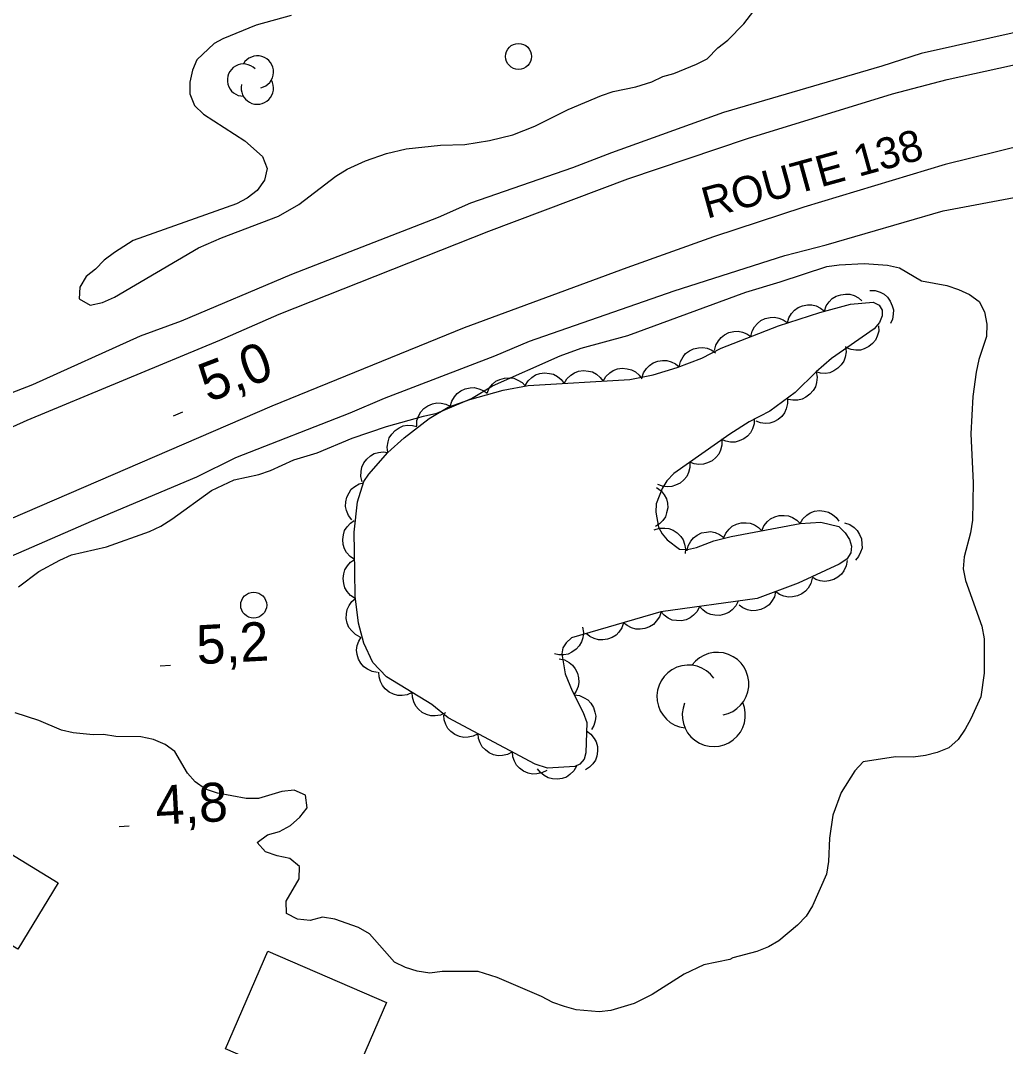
# Model space of a CAD drawing. Extents: x 336540 to 340074, y 5572036 to 5573747.
# Drawn here: x 338832.6 to 338908.5, y 5572781.5 to 5572860.5 of the extents above; entities that cross this region are included whole.
import ezdxf

# ---------------------------------------------------------------- set-up
doc = ezdxf.new("R2010")
doc.units = 0
for name, color, linetype in [('Niveau 1', 7, 'Continuous'), ('Niveau 15', 7, 'Continuous'), ('Niveau 2', 7, 'Continuous'), ('Niveau 21', 7, 'Continuous'), ('Niveau 3', 7, 'Continuous'), ('Niveau 31', 7, 'Continuous'), ('Niveau 36', 7, 'Continuous'), ('Niveau 44', 7, 'Continuous')]:
    doc.layers.add(name, color=color, linetype=linetype)

msp = doc.modelspace()

# ---------------------------------------------------------------- linework, layer by layer
at = {"layer": 'Niveau 1'}
for points in [[(338863.6, 5572830.03), (338864.62, 5572830.27), (338867.31, 5572831.39), (338868.92, 5572832.38), (338874.13, 5572834.69), (338875.76, 5572835.28), (338879.36, 5572836.25), (338888.45, 5572839.59), (338891.09, 5572840.37), (338894.68, 5572841.57), (338895.64, 5572841.7), (338897.56, 5572841.79), (338899.37, 5572841.66), (338900.28, 5572841.45), (338901.99, 5572840.46), (338903.92, 5572840.11), (338904.83, 5572839.78), (338905.68, 5572839.41), (338906.43, 5572838.86), (338906.84, 5572838.07), (338907.02, 5572837.12), (338906.99, 5572836.16), (338906.4, 5572834.39), (338906.19, 5572833.43), (338905.94, 5572831.56), (338905.77, 5572828.68), (338905.96, 5572824.9), (338905.9, 5572822.02), (338905.75, 5572821.06), (338905.27, 5572819.19), (338905.18, 5572818.28), (338905.36, 5572817.38), (338906.62, 5572813.85), (338906.8, 5572812.89), (338906.8, 5572810.24), (338906.55, 5572808.43), (338905.79, 5572806.72), (338905.35, 5572805.92), (338904.8, 5572805.12), (338904.08, 5572804.49), (338903.18, 5572804.13), (338902.28, 5572803.89), (338901.33, 5572803.76), (338899.97, 5572803.79), (338897.49, 5572803.41), (338896.83, 5572802.72), (338895.79, 5572801.06), (338895.14, 5572799.3), (338894.89, 5572797.54), (338894.81, 5572795.74), (338894.66, 5572794.77), (338893.58, 5572792.33), (338893.09, 5572791.53), (338892.42, 5572790.84), (338890.98, 5572789.63), (338890.2, 5572789.16), (338889.3, 5572788.8), (338887.44, 5572788.32), (338887.22, 5572788.2), (338885.2, 5572787.77), (338883.68, 5572787.06), (338881.23, 5572785.49), (338879.83, 5572784.79), (338878.03, 5572784.25), (338877.13, 5572784.17), (338875.38, 5572784.31), (338874.47, 5572784.57), (338873.56, 5572784.89), (338872.7, 5572785.33), (338869.29, 5572786.79), (338867.81, 5572787.27), (338865.04, 5572787.27), (338864.09, 5572787.14), (338863.12, 5572787.29), (338862.21, 5572787.56), (338861.36, 5572787.99), (338859.45, 5572790.16), (338858.6, 5572790.65), (338856.78, 5572791.29), (338855.81, 5572791.44), (338854.86, 5572791.2), (338853.9, 5572791.29), (338853.04, 5572791.73), (338853.02, 5572792.69), (338854.01, 5572794.4), (338854.04, 5572795.36), (338853.3, 5572795.96), (338852.33, 5572796.17), (338851.42, 5572796.49), (338850.79, 5572797.21), (338851.57, 5572797.79), (338852.52, 5572798.04), (338853.36, 5572798.5), (338854.08, 5572799.14), (338854.64, 5572799.88), (338854.5, 5572800.84), (338853.65, 5572801.22), (338852.69, 5572801.14), (338850.89, 5572800.6), (338849.93, 5572800.58), (338847.72, 5572800.99)], [(338832.39, 5572816.9), (338833.95, 5572818.06), (338835.57, 5572818.94), (338836.47, 5572819.35), (338839.17, 5572819.96), (338842.48, 5572821.16), (338843.37, 5572821.57), (338844.21, 5572822.09), (338847.27, 5572824.3), (338849.01, 5572825.12), (338850.92, 5572825.55), (338851.82, 5572825.85), (338853.61, 5572826.67), (338855.41, 5572827.22), (338858.1, 5572828.34), (338860.74, 5572829.24), (338863.6, 5572830.03)], [(338847.72, 5572800.99), (338846.81, 5572801.32), (338846.01, 5572801.86), (338845.43, 5572802.53), (338844.44, 5572804.2), (338843.7, 5572804.76), (338842.79, 5572805.13), (338841.82, 5572805.34), (338839.9, 5572805.36), (338838.94, 5572805.51), (338838.15, 5572805.5), (338836.62, 5572805.64), (338835.71, 5572805.85), (338833.95, 5572806.6), (338832.13, 5572807.19)]]:
    msp.add_lwpolyline(points, dxfattribs=at)
at = {"layer": 'Niveau 2'}
for points in [[(338851.55, 5572849.12), (338851.34, 5572848.22), (338850.79, 5572847.42), (338850.01, 5572846.83), (338849.2, 5572846.39), (338841.23, 5572843.57), (338839.78, 5572842.64), (338839, 5572842.06), (338838.33, 5572841.36), (338837.61, 5572840.78), (338837.11, 5572839.98), (338837.07, 5572839.08), (338837.92, 5572838.59), (338838.88, 5572838.78), (338839.78, 5572839.2), (338846.26, 5572843), (338848.05, 5572843.78), (338852.43, 5572845.45), (338853.99, 5572846.33), (338856.84, 5572848.53), (338857.73, 5572849.06), (338859.13, 5572849.71), (338860.76, 5572850.26), (338862.28, 5572850.63), (338864.92, 5572850.91), (338866.78, 5572850.95), (338868.7, 5572851.27), (338870.49, 5572851.71), (338872.18, 5572852.36), (338874.75, 5572853.66), (338877.33, 5572854.73), (338878.23, 5572855.03), (338879.97, 5572855.41), (338881.21, 5572855.78), (338882.05, 5572856.19), (338882.89, 5572856.43), (338884.63, 5572857.15), (338885.47, 5572857.56), (338886.28, 5572858.4), (338887.06, 5572858.98), (338888.28, 5572860.25), (338890.6, 5572863.29)], [(338853.41, 5572860.9), (338850.71, 5572860.16), (338848.13, 5572859.09), (338847.46, 5572858.74), (338846.13, 5572857.47), (338845.8, 5572856.67), (338845.59, 5572855.76), (338845.6, 5572854.86), (338845.95, 5572853.97), (338846.64, 5572853.3), (338849.83, 5572851.23), (338851.2, 5572850.02), (338851.55, 5572849.12)]]:
    msp.add_lwpolyline(points, dxfattribs=at)
at = {"layer": 'Niveau 21'}
for points in [[(338915.19, 5572860.91), (338901.94, 5572857.97), (338898.93, 5572856.99), (338886.73, 5572853.41), (338878.08, 5572850.32), (338875.08, 5572849.16), (338867.23, 5572846.45), (338864.73, 5572845.34), (338853.43, 5572840.95), (338844.94, 5572837.35), (338841.78, 5572836.2), (338833.48, 5572832.45), (338830.48, 5572831.29), (338823, 5572828.09), (338811.89, 5572823.03), (338809.07, 5572821.88), (338798.95, 5572817.04), (338796.3, 5572815.56), (338789.18, 5572812.04), (338778.11, 5572806.2)], [(338806.09, 5572817.52), (338833.07, 5572829.73), (338847.9, 5572835.88), (338852.49, 5572837.88), (338868.64, 5572844.27), (338879.35, 5572848.3), (338888.56, 5572851.41), (338899.75, 5572854.85), (338903.96, 5572855.95), (338912.97, 5572857.93), (338921.36, 5572859.5), (338932.19, 5572860.72)], [(338988.4, 5572854.47), (338963.83, 5572855.11), (338952.41, 5572855.23), (338946.6, 5572855.17), (338942.93, 5572855.04), (338938.3, 5572854.84), (338932.88, 5572854.45), (338924.54, 5572853.49), (338917.83, 5572852.51), (338912.03, 5572851.44), (338903.81, 5572849.42), (338892.9, 5572846.12), (338885.94, 5572843.84), (338879.26, 5572841.46), (338866.73, 5572836.84), (338851.91, 5572830.8), (338829.46, 5572821.13)], [(338816.41, 5572812.54), (338838.01, 5572821.95), (338846.14, 5572825.36), (338849.13, 5572826.86), (338857.94, 5572830.29), (338860.6, 5572831.41), (338869.11, 5572834.68), (338871.77, 5572835.8), (338882.93, 5572839.68), (338891.44, 5572842.42), (338894.63, 5572843.24), (338903.64, 5572845.84), (338909.53, 5572846.94)]]:
    msp.add_lwpolyline(points, dxfattribs=at)
at = {"layer": 'Niveau 3'}
for p, q in [((338844.33, 5572830.07), (338845.07, 5572830.36)), ((338843.3, 5572810.81), (338844.1, 5572810.86)), ((338840.14, 5572798.44), (338840.93, 5572798.49))]:
    msp.add_line(p, q, dxfattribs=at)
at = {"layer": 'Niveau 31'}
for points in [[(338835.45, 5572794.1), (338832.35, 5572788.98), (338827.41, 5572791.97), (338830.51, 5572797.09), (338835.45, 5572794.1)], [(338857.5, 5572777.35), (338848.35, 5572781.32), (338851.61, 5572788.84), (338860.76, 5572784.87), (338857.5, 5572777.35)]]:
    msp.add_lwpolyline(points, dxfattribs=at)
at = {"layer": 'Niveau 36'}
for centre in [(338870.929, 5572857.741), (338850.519, 5572815.481)]:
    msp.add_circle(centre, 1, dxfattribs=at)
at = {"layer": 'Niveau 44'}
for points in [[(338897.99, 5572839.72), (338898.41, 5572839.71), (338898.79, 5572839.58), (338899.09, 5572839.43), (338899.35, 5572839.19), (338899.57, 5572838.9), (338899.72, 5572838.54), (338899.81, 5572838.23), (338899.8, 5572837.88), (338899.74, 5572837.51), (338899.59, 5572837.18)], [(338894.5, 5572838.13), (338894.63, 5572838.52), (338894.87, 5572838.85), (338895.1, 5572839.09), (338895.4, 5572839.27), (338895.75, 5572839.39), (338896.13, 5572839.43), (338896.45, 5572839.43), (338896.79, 5572839.32), (338897.12, 5572839.15), (338897.39, 5572838.91)], [(338873.17, 5572802.92), (338872.22, 5572803.22), (338865.51, 5572806.81), (338864.24, 5572807.82), (338860.74, 5572809.97), (338859.7, 5572811.06), (338859.01, 5572812.56), (338858.6, 5572814.08), (338858.34, 5572816.17), (338858.3, 5572818.06), (338858.27, 5572821.1), (338858.52, 5572823.44), (338859.01, 5572824.99), (338859.4, 5572825.56), (338860.85, 5572827.23), (338862.12, 5572828.36), (338864.05, 5572829.86), (338865.5, 5572830.72), (338867.17, 5572831.32), (338869.73, 5572832.04), (338871.66, 5572832.4), (338879.49, 5572832.86), (338881.29, 5572833.22), (338883.16, 5572833.79), (338885.05, 5572834.51), (338886.55, 5572835.28), (338890.97, 5572836.99), (338894.14, 5572838.03), (338896.5, 5572838.67), (338898.25, 5572838.81), (338898.71, 5572838.58), (338898.95, 5572838.2), (338898.94, 5572837.75), (338898.73, 5572837.25), (338898.32, 5572836.76), (338895.04, 5572834.47), (338893.86, 5572833.44), (338892.25, 5572831.86), (338890.28, 5572830.41), (338888.7, 5572829.61), (338887.22, 5572828.66), (338882.89, 5572825.63), (338882.35, 5572825.05), (338882, 5572824.46), (338881.53, 5572823.28), (338881.51, 5572822.64), (338881.71, 5572821.49), (338881.99, 5572820.98), (338882.39, 5572820.51), (338883.33, 5572819.78), (338883.95, 5572819.76), (338884.64, 5572819.93), (338885.97, 5572820.44), (338887.31, 5572820.76), (338892.63, 5572821.78), (338894.21, 5572821.87), (338895.62, 5572821.54), (338896.1, 5572821.06), (338896.43, 5572820.53), (338896.58, 5572820.02), (338896.52, 5572819.5), (338896.22, 5572819.01), (338895.64, 5572818.63), (338892.47, 5572817.16), (338889.32, 5572816), (338881.88, 5572814.96), (338875, 5572812.97), (338874.6, 5572812.59), (338874.33, 5572812.18), (338874.27, 5572811.74), (338874.52, 5572810.2), (338875.06, 5572808.87), (338875.9, 5572807.2), (338876.18, 5572806.44), (338876.12, 5572804.1), (338875.99, 5572803.61), (338875.66, 5572803.23), (338875.26, 5572803.06), (338873.17, 5572802.92)], [(338891.64, 5572837.21), (338891.75, 5572837.61), (338891.97, 5572837.95), (338892.19, 5572838.2), (338892.48, 5572838.4), (338892.82, 5572838.54), (338893.2, 5572838.6), (338893.53, 5572838.61), (338893.87, 5572838.52), (338894.2, 5572838.36), (338894.49, 5572838.14)], [(338888.83, 5572836.16), (338888.92, 5572836.57), (338889.12, 5572836.92), (338889.33, 5572837.18), (338889.61, 5572837.39), (338889.94, 5572837.55), (338890.32, 5572837.63), (338890.64, 5572837.66), (338890.99, 5572837.59), (338891.33, 5572837.45), (338891.63, 5572837.24)], [(338886.03, 5572835.08), (338886.12, 5572835.49), (338886.33, 5572835.84), (338886.53, 5572836.1), (338886.81, 5572836.31), (338887.14, 5572836.47), (338887.52, 5572836.55), (338887.84, 5572836.58), (338888.19, 5572836.5), (338888.53, 5572836.37), (338888.83, 5572836.16)], [(338898.67, 5572837), (338898.68, 5572836.59), (338898.56, 5572836.2), (338898.43, 5572835.89), (338898.2, 5572835.63), (338897.92, 5572835.39), (338897.57, 5572835.22), (338897.27, 5572835.12), (338896.91, 5572835.11), (338896.55, 5572835.16), (338896.21, 5572835.29)], [(338883.3, 5572833.84), (338883.4, 5572834.25), (338883.6, 5572834.6), (338883.8, 5572834.86), (338884.09, 5572835.07), (338884.42, 5572835.23), (338884.8, 5572835.3), (338885.12, 5572835.33), (338885.47, 5572835.26), (338885.81, 5572835.12), (338886.11, 5572834.91)], [(338896.12, 5572835.41), (338896.17, 5572834.99), (338896.1, 5572834.59), (338896, 5572834.28), (338895.8, 5572833.99), (338895.54, 5572833.72), (338895.22, 5572833.52), (338894.92, 5572833.38), (338894.57, 5572833.33), (338894.2, 5572833.34), (338893.86, 5572833.44)], [(338880.44, 5572832.96), (338880.56, 5572833.36), (338880.79, 5572833.7), (338881.01, 5572833.94), (338881.31, 5572834.13), (338881.65, 5572834.27), (338882.03, 5572834.31), (338882.35, 5572834.32), (338882.69, 5572834.22), (338883.03, 5572834.06), (338883.31, 5572833.83)], [(338874.44, 5572832.56), (338874.65, 5572832.92), (338874.96, 5572833.2), (338875.23, 5572833.38), (338875.56, 5572833.49), (338875.93, 5572833.55), (338876.31, 5572833.51), (338876.63, 5572833.44), (338876.93, 5572833.26), (338877.22, 5572833.02), (338877.44, 5572832.74)], [(338877.44, 5572832.74), (338877.65, 5572833.1), (338877.95, 5572833.37), (338878.22, 5572833.56), (338878.56, 5572833.67), (338878.92, 5572833.72), (338879.3, 5572833.68), (338879.62, 5572833.61), (338879.93, 5572833.44), (338880.21, 5572833.2), (338880.43, 5572832.92)], [(338893.86, 5572833.44), (338893.93, 5572833.03), (338893.89, 5572832.62), (338893.8, 5572832.3), (338893.62, 5572832), (338893.38, 5572831.72), (338893.07, 5572831.5), (338892.78, 5572831.34), (338892.44, 5572831.27), (338892.07, 5572831.26), (338891.71, 5572831.33)], [(338868.5, 5572831.81), (338868.67, 5572832.19), (338868.93, 5572832.5), (338869.18, 5572832.72), (338869.49, 5572832.87), (338869.85, 5572832.97), (338870.23, 5572832.98), (338870.56, 5572832.95), (338870.88, 5572832.81), (338871.2, 5572832.62), (338871.45, 5572832.36)], [(338871.45, 5572832.39), (338871.66, 5572832.75), (338871.96, 5572833.02), (338872.23, 5572833.21), (338872.57, 5572833.32), (338872.93, 5572833.37), (338873.31, 5572833.33), (338873.63, 5572833.26), (338873.94, 5572833.08), (338874.22, 5572832.85), (338874.44, 5572832.56)], [(338865.67, 5572830.78), (338865.78, 5572831.19), (338865.99, 5572831.53), (338866.19, 5572831.79), (338866.48, 5572831.99), (338866.82, 5572832.15), (338867.2, 5572832.21), (338867.52, 5572832.24), (338867.86, 5572832.15), (338868.21, 5572832.01), (338868.5, 5572831.8)], [(338863.08, 5572829.28), (338863.1, 5572829.7), (338863.24, 5572830.08), (338863.4, 5572830.37), (338863.64, 5572830.62), (338863.94, 5572830.84), (338864.3, 5572830.98), (338864.62, 5572831.06), (338864.97, 5572831.04), (338865.33, 5572830.97), (338865.66, 5572830.81)], [(338891.65, 5572831.42), (338891.66, 5572831), (338891.56, 5572830.6), (338891.43, 5572830.3), (338891.21, 5572830.02), (338890.94, 5572829.78), (338890.59, 5572829.61), (338890.29, 5572829.49), (338889.94, 5572829.48), (338889.57, 5572829.52), (338889.23, 5572829.64)], [(338889.09, 5572829.86), (338889.08, 5572829.44), (338888.96, 5572829.06), (338888.81, 5572828.76), (338888.57, 5572828.5), (338888.28, 5572828.28), (338887.93, 5572828.13), (338887.62, 5572828.03), (338887.26, 5572828.04), (338886.9, 5572828.1), (338886.57, 5572828.24)], [(338860.86, 5572827.24), (338860.8, 5572827.65), (338860.87, 5572828.05), (338860.97, 5572828.37), (338861.16, 5572828.66), (338861.42, 5572828.93), (338861.74, 5572829.14), (338862.03, 5572829.28), (338862.38, 5572829.33), (338862.75, 5572829.32), (338863.1, 5572829.23)], [(338886.59, 5572828.22), (338886.59, 5572827.8), (338886.48, 5572827.41), (338886.35, 5572827.1), (338886.12, 5572826.84), (338885.84, 5572826.6), (338885.49, 5572826.43), (338885.18, 5572826.33), (338884.83, 5572826.32), (338884.46, 5572826.37), (338884.13, 5572826.5)], [(338858.89, 5572824.97), (338858.78, 5572825.38), (338858.8, 5572825.78), (338858.85, 5572826.11), (338859.01, 5572826.43), (338859.23, 5572826.73), (338859.52, 5572826.97), (338859.79, 5572827.15), (338860.13, 5572827.24), (338860.5, 5572827.28), (338860.86, 5572827.24)], [(338884.13, 5572826.5), (338884.13, 5572826.08), (338884.02, 5572825.69), (338883.89, 5572825.38), (338883.66, 5572825.12), (338883.38, 5572824.88), (338883.03, 5572824.71), (338882.73, 5572824.61), (338882.37, 5572824.6), (338882.01, 5572824.65), (338881.67, 5572824.78)], [(338858.08, 5572822.05), (338857.82, 5572822.38), (338857.67, 5572822.76), (338857.59, 5572823.08), (338857.61, 5572823.43), (338857.69, 5572823.79), (338857.87, 5572824.13), (338858.04, 5572824.4), (338858.32, 5572824.62), (338858.64, 5572824.81), (338858.98, 5572824.91)], [(338881.57, 5572824.54), (338881.91, 5572824.29), (338882.15, 5572823.97), (338882.32, 5572823.68), (338882.4, 5572823.34), (338882.42, 5572822.97), (338882.34, 5572822.6), (338882.24, 5572822.28), (338882.04, 5572822), (338881.78, 5572821.73), (338881.48, 5572821.54)], [(338889.68, 5572821.21), (338889.84, 5572821.6), (338890.1, 5572821.91), (338890.35, 5572822.13), (338890.67, 5572822.28), (338891.02, 5572822.38), (338891.4, 5572822.39), (338891.73, 5572822.36), (338892.05, 5572822.23), (338892.37, 5572822.03), (338892.62, 5572821.78)], [(338892.62, 5572821.78), (338892.84, 5572822.14), (338893.14, 5572822.41), (338893.41, 5572822.6), (338893.74, 5572822.71), (338894.11, 5572822.76), (338894.49, 5572822.72), (338894.81, 5572822.65), (338895.11, 5572822.47), (338895.4, 5572822.24), (338895.62, 5572821.95)], [(338858.29, 5572818.99), (338857.94, 5572819.23), (338857.68, 5572819.54), (338857.51, 5572819.82), (338857.42, 5572820.16), (338857.38, 5572820.53), (338857.44, 5572820.9), (338857.52, 5572821.22), (338857.72, 5572821.52), (338857.97, 5572821.79), (338858.26, 5572821.99)], [(338886.73, 5572820.65), (338886.9, 5572821.03), (338887.16, 5572821.34), (338887.4, 5572821.57), (338887.72, 5572821.72), (338888.08, 5572821.82), (338888.46, 5572821.83), (338888.78, 5572821.8), (338889.11, 5572821.66), (338889.42, 5572821.47), (338889.68, 5572821.21)], [(338896.05, 5572821.82), (338896.45, 5572821.69), (338896.78, 5572821.46), (338897.03, 5572821.24), (338897.21, 5572820.93), (338897.35, 5572820.59), (338897.39, 5572820.21), (338897.4, 5572819.88), (338897.29, 5572819.55), (338897.13, 5572819.22), (338896.9, 5572818.94)], [(338881.39, 5572821.29), (338881.79, 5572821.42), (338882.19, 5572821.42), (338882.52, 5572821.39), (338882.85, 5572821.25), (338883.16, 5572821.05), (338883.42, 5572820.77), (338883.61, 5572820.51), (338883.72, 5572820.17), (338883.78, 5572819.81), (338883.76, 5572819.45)], [(338883.91, 5572819.65), (338884, 5572820.06), (338884.2, 5572820.41), (338884.4, 5572820.67), (338884.69, 5572820.87), (338885.02, 5572821.04), (338885.4, 5572821.11), (338885.72, 5572821.14), (338886.07, 5572821.07), (338886.41, 5572820.93), (338886.71, 5572820.72)], [(338858.34, 5572816), (338857.99, 5572816.22), (338857.73, 5572816.53), (338857.55, 5572816.81), (338857.46, 5572817.15), (338857.42, 5572817.52), (338857.47, 5572817.9), (338857.55, 5572818.21), (338857.74, 5572818.51), (338857.99, 5572818.79), (338858.28, 5572818.99)], [(338896.24, 5572818.91), (338896.17, 5572818.5), (338896, 5572818.13), (338895.81, 5572817.86), (338895.54, 5572817.63), (338895.22, 5572817.45), (338894.85, 5572817.35), (338894.53, 5572817.29), (338894.18, 5572817.35), (338893.83, 5572817.46), (338893.52, 5572817.65)], [(338893.56, 5572817.56), (338893.46, 5572817.15), (338893.25, 5572816.8), (338893.04, 5572816.55), (338892.75, 5572816.34), (338892.42, 5572816.19), (338892.04, 5572816.12), (338891.72, 5572816.09), (338891.38, 5572816.17), (338891.03, 5572816.31), (338890.74, 5572816.52)], [(338890.74, 5572816.52), (338890.64, 5572816.12), (338890.43, 5572815.77), (338890.23, 5572815.51), (338889.94, 5572815.31), (338889.61, 5572815.15), (338889.23, 5572815.08), (338888.9, 5572815.05), (338888.56, 5572815.13), (338888.22, 5572815.28), (338887.93, 5572815.49)], [(338858.73, 5572813.02), (338858.36, 5572813.21), (338858.07, 5572813.49), (338857.86, 5572813.75), (338857.73, 5572814.08), (338857.65, 5572814.44), (338857.67, 5572814.82), (338857.72, 5572815.14), (338857.87, 5572815.46), (338858.09, 5572815.76), (338858.36, 5572816)], [(338884.88, 5572815.38), (338884.69, 5572815), (338884.42, 5572814.71), (338884.16, 5572814.5), (338883.84, 5572814.36), (338883.48, 5572814.28), (338883.09, 5572814.29), (338882.77, 5572814.33), (338882.45, 5572814.48), (338882.15, 5572814.7), (338881.91, 5572814.96)], [(338887.85, 5572815.79), (338887.66, 5572815.42), (338887.39, 5572815.12), (338887.13, 5572814.91), (338886.81, 5572814.78), (338886.45, 5572814.69), (338886.06, 5572814.7), (338885.74, 5572814.75), (338885.42, 5572814.9), (338885.12, 5572815.11), (338884.88, 5572815.38)], [(338881.91, 5572814.97), (338881.78, 5572814.57), (338881.54, 5572814.24), (338881.32, 5572813.99), (338881.02, 5572813.81), (338880.67, 5572813.68), (338880.29, 5572813.64), (338879.97, 5572813.63), (338879.63, 5572813.74), (338879.3, 5572813.9), (338879.02, 5572814.13)], [(338875.86, 5572813.79), (338875.93, 5572813.38), (338875.88, 5572812.97), (338875.79, 5572812.65), (338875.61, 5572812.35), (338875.36, 5572812.08), (338875.04, 5572811.86), (338874.76, 5572811.71), (338874.41, 5572811.65), (338874.04, 5572811.65), (338873.69, 5572811.72)], [(338879.02, 5572814.13), (338878.89, 5572813.74), (338878.66, 5572813.4), (338878.44, 5572813.16), (338878.14, 5572812.98), (338877.79, 5572812.85), (338877.41, 5572812.8), (338877.09, 5572812.8), (338876.75, 5572812.9), (338876.42, 5572813.07), (338876.14, 5572813.3)], [(338860.05, 5572810.29), (338859.64, 5572810.36), (338859.28, 5572810.54), (338859, 5572810.73), (338858.78, 5572811), (338858.59, 5572811.32), (338858.49, 5572811.69), (338858.44, 5572812.01), (338858.5, 5572812.36), (338858.61, 5572812.71), (338858.8, 5572813.02)], [(338874.06, 5572811.34), (338874.46, 5572811.26), (338874.82, 5572811.06), (338875.09, 5572810.86), (338875.3, 5572810.58), (338875.46, 5572810.25), (338875.55, 5572809.88), (338875.58, 5572809.56), (338875.52, 5572809.21), (338875.38, 5572808.86), (338875.18, 5572808.56)], [(338862.73, 5572808.75), (338862.35, 5572808.57), (338861.95, 5572808.52), (338861.62, 5572808.52), (338861.28, 5572808.62), (338860.95, 5572808.79), (338860.66, 5572809.04), (338860.44, 5572809.28), (338860.29, 5572809.6), (338860.19, 5572809.96), (338860.17, 5572810.32)], [(338865.29, 5572807.18), (338864.91, 5572807), (338864.5, 5572806.95), (338864.17, 5572806.95), (338863.84, 5572807.05), (338863.51, 5572807.22), (338863.22, 5572807.47), (338863, 5572807.71), (338862.85, 5572808.03), (338862.75, 5572808.39), (338862.73, 5572808.75)], [(338875.21, 5572808.58), (338875.62, 5572808.52), (338875.99, 5572808.35), (338876.27, 5572808.18), (338876.51, 5572807.92), (338876.7, 5572807.6), (338876.81, 5572807.24), (338876.88, 5572806.92), (338876.83, 5572806.57), (338876.73, 5572806.21), (338876.56, 5572805.9)], [(338867.81, 5572805.58), (338867.44, 5572805.39), (338867.04, 5572805.31), (338866.71, 5572805.29), (338866.37, 5572805.37), (338866.03, 5572805.52), (338865.72, 5572805.75), (338865.49, 5572805.98), (338865.32, 5572806.29), (338865.2, 5572806.64), (338865.16, 5572807)], [(338876.16, 5572805.79), (338876.5, 5572805.55), (338876.75, 5572805.22), (338876.92, 5572804.94), (338877, 5572804.6), (338877.02, 5572804.23), (338876.95, 5572803.85), (338876.85, 5572803.54), (338876.65, 5572803.25), (338876.39, 5572802.99), (338876.09, 5572802.79)], [(338870.45, 5572804.17), (338870.08, 5572803.97), (338869.68, 5572803.89), (338869.35, 5572803.88), (338869.01, 5572803.96), (338868.67, 5572804.1), (338868.37, 5572804.34), (338868.13, 5572804.56), (338867.97, 5572804.87), (338867.85, 5572805.22), (338867.81, 5572805.58)], [(338873.1, 5572802.75), (338872.73, 5572802.56), (338872.33, 5572802.48), (338872, 5572802.46), (338871.66, 5572802.54), (338871.32, 5572802.69), (338871.01, 5572802.92), (338870.78, 5572803.15), (338870.61, 5572803.46), (338870.49, 5572803.81), (338870.45, 5572804.17)], [(338875.4, 5572803.07), (338875.18, 5572802.71), (338874.89, 5572802.43), (338874.62, 5572802.24), (338874.28, 5572802.13), (338873.92, 5572802.07), (338873.54, 5572802.11), (338873.22, 5572802.18), (338872.91, 5572802.35), (338872.62, 5572802.58), (338872.4, 5572802.87)]]:
    msp.add_lwpolyline(points, dxfattribs=at)
for centre, radius, start, end in [((338849.73, 5572855.918), 1.244, 44.11537, 269.80396), ((338850.8, 5572856.54), 1.244, 282.26917, 149.72626), ((338850.8, 5572855.296), 1.244, 166.93686, 29.62123), ((338886.242, 5572809.415), 2.429, 280.68626, 143.37062), ((338884.02, 5572808.437), 2.429, 36.01857, 263.47565), ((338885.972, 5572807.015), 2.429, 157.86476, 23.55335)]:
    msp.add_arc(centre, radius, start, end, dxfattribs=at)

# ---------------------------------------------------------------- texts
at = {"layer": 'Niveau 15'}
msp.add_text('ROUTE 138', height=2.4, rotation=15.43159, dxfattribs=at).set_placement((338885.44, 5572845.23))
at = {"layer": 'Niveau 3'}
for s, rotation, p in [('5,0    ', 21.00971, (338847.02, 5572831.07)), ('5,2    ', 3.11821, (338846.18, 5572810.92)), ('4,8    ', 3.11821, (338843.02, 5572798.56))]:
    msp.add_text(s, height=3, rotation=rotation, dxfattribs=at).set_placement(p)

doc.saveas('drawing.dxf')
